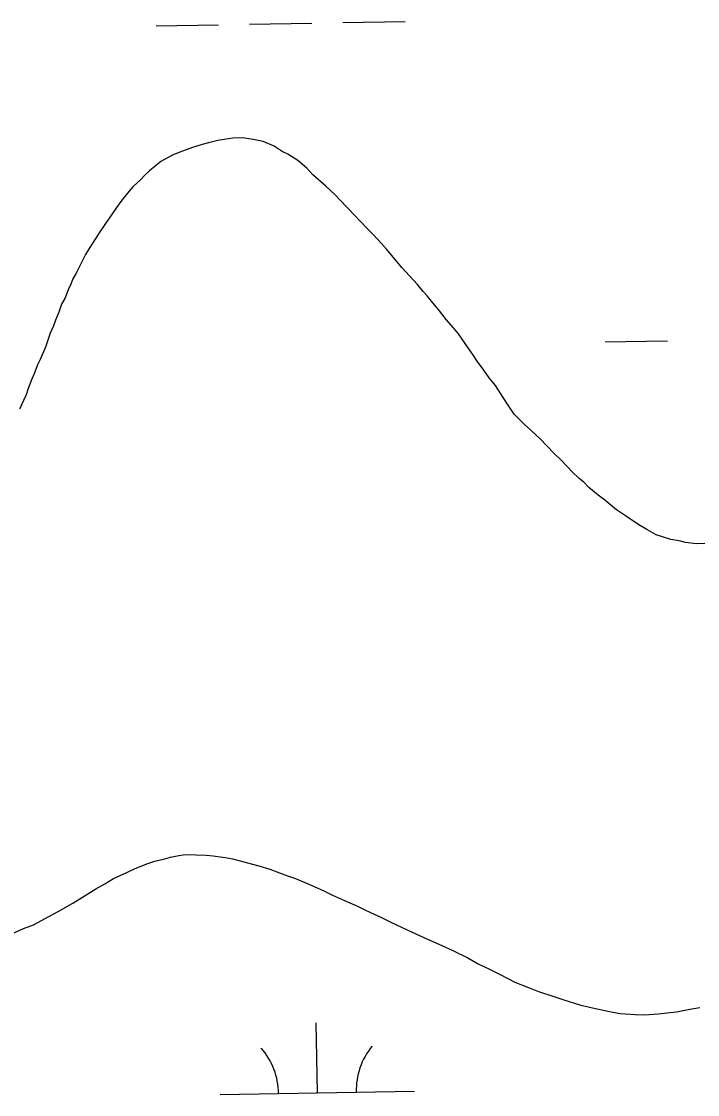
# Model space of a CAD drawing. Extents: x 3892998 to 3931244, y 278583 to 304547.
# Drawn here: x 3922027 to 3922375, y 298387 to 298938 of the extents above; entities that cross this region are included whole.
import ezdxf

# ---------------------------------------------------------------- set-up
doc = ezdxf.new("R2010")
doc.units = 0
doc.layers.add('V-TOPO-SHOR', color=7, linetype='Continuous')
doc.layers.add('V-WETL-SWMP', color=7, linetype='Continuous')

msp = doc.modelspace()

# ---------------------------------------------------------------- linework, layer by layer
at = {"layer": 'V-TOPO-SHOR'}
for points in [[(3922378.5, 298669.85), (3922374.31, 298669.63), (3922368.52, 298670.41), (3922365.32, 298671.14), (3922361.14, 298671.88), (3922353.46, 298674.32), (3922348.7, 298677.02), (3922344.56, 298679.37), (3922338.22, 298683.71), (3922333.14, 298687.06), (3922327.14, 298692.04), (3922323.65, 298694.7), (3922318.92, 298698.68), (3922316.4, 298701.33), (3922313.87, 298703.32), (3922310.4, 298706.63), (3922307.89, 298709.27), (3922304.11, 298713.23), (3922301.28, 298715.87), (3922297.19, 298720.16), (3922294.04, 298723.46), (3922289, 298728.1), (3922285.85, 298731.07), (3922282.69, 298734.05), (3922280.5, 298736.36), (3922277.38, 298740.95), (3922274.9, 298744.88), (3922270.86, 298751.1), (3922267.73, 298755.04), (3922264.92, 298758.98), (3922261.48, 298763.57), (3922259.62, 298766.52), (3922256.82, 298770.46), (3922251.83, 298777.67), (3922249.32, 298780.63), (3922245.56, 298784.91), (3922242.12, 298789.51), (3922239.62, 298792.47), (3922235.86, 298797.07), (3922233.66, 298799.38), (3922230.84, 298803), (3922226.44, 298807.61), (3922222.99, 298811.57), (3922220.17, 298814.86), (3922214.84, 298821.11), (3922212.33, 298824.07), (3922207.93, 298828.69), (3922205.1, 298831.66), (3922201.33, 298835.62), (3922198.5, 298838.59), (3922194.72, 298842.55), (3922190.95, 298846.51), (3922188.44, 298849.15), (3922183.7, 298853.45), (3922177.08, 298859.41), (3922173.94, 298862.71), (3922169.2, 298866.7), (3922164.12, 298870.04), (3922161.25, 298871.4), (3922157.12, 298874.08), (3922151.38, 298876.47), (3922146.25, 298877.56), (3922140.79, 298878.34), (3922135.95, 298878.13), (3922131.42, 298877.6), (3922128.18, 298877.03), (3922123.32, 298875.86), (3922120.08, 298874.97), (3922115.2, 298873.48), (3922108.7, 298871.05), (3922104.79, 298869.54), (3922098.91, 298866.13), (3922092.99, 298861.44), (3922090.68, 298859.24), (3922088.37, 298856.71), (3922084.41, 298853.26), (3922082.42, 298850.73), (3922078.77, 298846.31), (3922076.1, 298842.5)], [(3922076.1, 298842.5), (3922072.76, 298837.75), (3922070.42, 298834.26), (3922067.08, 298829.5), (3922065.07, 298826.33), (3922062.05, 298821.57), (3922060.04, 298818.39), (3922057.67, 298813.61), (3922055.3, 298808.84), (3922053.62, 298805.97), (3922052.58, 298803.1), (3922051.22, 298800.23), (3922049.5, 298795.76), (3922047.82, 298792.9), (3922046.44, 298788.74), (3922044.72, 298784.59), (3922043.68, 298781.71), (3922041.98, 298777.89), (3922039.56, 298770.85), (3922036.82, 298764.47), (3922035.47, 298761.6), (3922033.75, 298757.13), (3922032.38, 298753.94), (3922030.66, 298749.47), (3922029.62, 298746.27), (3922028.26, 298743.4), (3922026.21, 298738.94)], [(3922028.17, 298471.98), (3922033.37, 298473.79), (3922041.21, 298478.11), (3922046.1, 298480.57), (3922053.62, 298484.91), (3922058.53, 298488.01), (3922065.41, 298492.36), (3922069.98, 298494.83), (3922074.56, 298497.62), (3922081.4, 298500.67), (3922085.65, 298502.83), (3922092.15, 298505.25), (3922095.73, 298506.46), (3922100.27, 298507.64), (3922103.83, 298508.52), (3922108.05, 298509.38), (3922111.28, 298509.95), (3922116.76, 298509.82), (3922122.24, 298509.69), (3922125.77, 298509.28), (3922131.88, 298508.48), (3922135.73, 298507.75), (3922139.57, 298506.69), (3922143.42, 298505.63), (3922149.18, 298504.2), (3922154.94, 298502.45), (3922158.46, 298501.08), (3922163.89, 298499.01), (3922168.04, 298497.62), (3922173.79, 298495.23), (3922177.62, 298493.52), (3922183.04, 298491.14), (3922187.18, 298489.1), (3922193.24, 298486.38), (3922199.94, 298483.31), (3922204.08, 298481.28), (3922208.54, 298479.24), (3922212.37, 298477.54), (3922217.15, 298475.16), (3922222.88, 298472.45), (3922230.22, 298469.04), (3922235.64, 298466.66), (3922243.61, 298462.92), (3922249.03, 298460.53), (3922256.68, 298456.8), (3922262.08, 298453.77), (3922267.82, 298451.05), (3922273.24, 298448.35), (3922280.88, 298444.29), (3922287.9, 298441.55), (3922293.01, 298439.49), (3922300.36, 298437.05), (3922306.12, 298435.3), (3922314.76, 298432.52), (3922320.85, 298431.08), (3922329.51, 298429.26), (3922334.96, 298428.16), (3922342.69, 298427.66), (3922347.52, 298427.54), (3922354.62, 298428.01), (3922359.15, 298428.55), (3922364, 298429.07), (3922370.8, 298430.52), (3922375.98, 298431.37)], [(3922020.34, 298468.3), (3922028.17, 298471.98)]]:
    msp.add_lwpolyline(points, dxfattribs=at)
at = {"layer": 'V-WETL-SWMP'}
for p, q in [((3922144.42, 298936.82), (3922176.41, 298937.37)), ((3922192.41, 298937.65), (3922224.41, 298938.2)), ((3922096.43, 298935.99), (3922128.42, 298936.54)), ((3922128.18, 298877.03), (3922123.32, 298875.86)), ((3922131.42, 298877.6), (3922128.18, 298877.03)), ((3922135.95, 298878.13), (3922131.42, 298877.6)), ((3922140.79, 298878.34), (3922135.95, 298878.13)), ((3922146.25, 298877.56), (3922140.79, 298878.34)), ((3922151.38, 298876.47), (3922146.25, 298877.56)), ((3922157.12, 298874.08), (3922151.38, 298876.47)), ((3922108.7, 298871.05), (3922104.79, 298869.54)), ((3922115.2, 298873.48), (3922108.7, 298871.05)), ((3922120.07, 298874.97), (3922115.2, 298873.48)), ((3922123.32, 298875.86), (3922120.07, 298874.97)), ((3922161.25, 298871.4), (3922157.12, 298874.08)), ((3922164.12, 298870.04), (3922161.25, 298871.4)), ((3922098.91, 298866.13), (3922092.99, 298861.44)), ((3922104.79, 298869.54), (3922098.91, 298866.13)), ((3922169.2, 298866.7), (3922164.12, 298870.04)), ((3922173.94, 298862.71), (3922169.2, 298866.7)), ((3922092.99, 298861.44), (3922090.68, 298859.24)), ((3922177.08, 298859.41), (3922173.94, 298862.71)), ((3922088.37, 298856.71), (3922084.41, 298853.26)), ((3922090.68, 298859.24), (3922088.37, 298856.71)), ((3922183.71, 298853.45), (3922177.08, 298859.41)), ((3922082.42, 298850.73), (3922078.77, 298846.31)), ((3922084.41, 298853.26), (3922082.42, 298850.73)), ((3922188.44, 298849.15), (3922183.71, 298853.45)), ((3922190.95, 298846.51), (3922188.44, 298849.15)), ((3922078.77, 298846.31), (3922076.1, 298842.5)), ((3922194.73, 298842.55), (3922190.95, 298846.51)), ((3922072.76, 298837.75), (3922070.42, 298834.26)), ((3922076.1, 298842.5), (3922072.76, 298837.75)), ((3922198.5, 298838.59), (3922194.73, 298842.55)), ((3922201.33, 298835.62), (3922198.5, 298838.59)), ((3922070.42, 298834.26), (3922067.08, 298829.5)), ((3922205.1, 298831.66), (3922201.33, 298835.62)), ((3922067.08, 298829.5), (3922065.07, 298826.33)), ((3922207.93, 298828.69), (3922205.1, 298831.66)), ((3922212.33, 298824.07), (3922207.93, 298828.69)), ((3922062.05, 298821.57), (3922060.04, 298818.39)), ((3922065.07, 298826.33), (3922062.05, 298821.57)), ((3922214.84, 298821.11), (3922212.33, 298824.07)), ((3922220.17, 298814.86), (3922214.84, 298821.11)), ((3922060.04, 298818.39), (3922057.67, 298813.61)), ((3922057.67, 298813.61), (3922055.3, 298808.83)), ((3922222.99, 298811.57), (3922220.17, 298814.86)), ((3922226.44, 298807.61), (3922222.99, 298811.57)), ((3922053.62, 298805.97), (3922052.58, 298803.1)), ((3922055.3, 298808.83), (3922053.62, 298805.97)), ((3922230.84, 298802.99), (3922226.44, 298807.61)), ((3922051.22, 298800.23), (3922049.5, 298795.76)), ((3922052.58, 298803.1), (3922051.22, 298800.23)), ((3922233.66, 298799.38), (3922230.84, 298802.99)), ((3922235.86, 298797.07), (3922233.66, 298799.38)), ((3922049.5, 298795.76), (3922047.82, 298792.9)), ((3922239.62, 298792.47), (3922235.86, 298797.07)), ((3922046.43, 298788.74), (3922044.72, 298784.59)), ((3922047.82, 298792.9), (3922046.43, 298788.74)), ((3922242.12, 298789.51), (3922239.62, 298792.47)), ((3922245.56, 298784.91), (3922242.12, 298789.51)), ((3922044.72, 298784.59), (3922043.69, 298781.71)), ((3922249.32, 298780.63), (3922245.56, 298784.91)), ((3922041.98, 298777.89), (3922039.56, 298770.85)), ((3922043.69, 298781.71), (3922041.98, 298777.89)), ((3922251.83, 298777.67), (3922249.32, 298780.63)), ((3922256.82, 298770.46), (3922251.83, 298777.67)), ((3922327.27, 298773.46), (3922359.27, 298774.01)), ((3922039.56, 298770.85), (3922036.82, 298764.47)), ((3922259.62, 298766.52), (3922256.82, 298770.46)), ((3922261.49, 298763.57), (3922259.62, 298766.52)), ((3922035.46, 298761.6), (3922033.75, 298757.13)), ((3922036.82, 298764.47), (3922035.46, 298761.6)), ((3922264.92, 298758.98), (3922261.49, 298763.57)), ((3922033.75, 298757.13), (3922032.38, 298753.94)), ((3922267.73, 298755.04), (3922264.92, 298758.98)), ((3922270.86, 298751.1), (3922267.73, 298755.04)), ((3922030.66, 298749.47), (3922029.62, 298746.27)), ((3922032.38, 298753.94), (3922030.66, 298749.47)), ((3922274.9, 298744.88), (3922270.86, 298751.1)), ((3922029.62, 298746.27), (3922028.26, 298743.4)), ((3922277.38, 298740.95), (3922274.9, 298744.88)), ((3922028.26, 298743.4), (3922026.21, 298738.94)), ((3922280.49, 298736.36), (3922277.38, 298740.95)), ((3922282.7, 298734.05), (3922280.49, 298736.36)), ((3922285.85, 298731.07), (3922282.7, 298734.05)), ((3922289, 298728.1), (3922285.85, 298731.07)), ((3922294.04, 298723.46), (3922289, 298728.1)), ((3922297.19, 298720.16), (3922294.04, 298723.46)), ((3922301.28, 298715.87), (3922297.19, 298720.16)), ((3922304.11, 298713.23), (3922301.28, 298715.87)), ((3922307.89, 298709.27), (3922304.11, 298713.23)), ((3922310.4, 298706.63), (3922307.89, 298709.27)), ((3922313.87, 298703.32), (3922310.4, 298706.63)), ((3922316.4, 298701.33), (3922313.87, 298703.32)), ((3922318.92, 298698.69), (3922316.4, 298701.33)), ((3922323.65, 298694.7), (3922318.92, 298698.69)), ((3922327.14, 298692.04), (3922323.65, 298694.7)), ((3922333.14, 298687.06), (3922327.14, 298692.04)), ((3922338.22, 298683.72), (3922333.14, 298687.06)), ((3922344.56, 298679.37), (3922338.22, 298683.72)), ((3922348.7, 298677.02), (3922344.56, 298679.37)), ((3922353.46, 298674.32), (3922348.7, 298677.02)), ((3922361.14, 298671.88), (3922353.46, 298674.32)), ((3922365.32, 298671.14), (3922361.14, 298671.88)), ((3922368.52, 298670.41), (3922365.32, 298671.14)), ((3922374.31, 298669.63), (3922368.52, 298670.41)), ((3922378.5, 298669.85), (3922374.31, 298669.63)), ((3922095.73, 298506.46), (3922100.27, 298507.64)), ((3922100.27, 298507.64), (3922103.83, 298508.52)), ((3922103.83, 298508.52), (3922108.05, 298509.38)), ((3922108.05, 298509.38), (3922111.28, 298509.95)), ((3922111.28, 298509.95), (3922116.76, 298509.82)), ((3922116.76, 298509.82), (3922122.24, 298509.68)), ((3922122.24, 298509.68), (3922125.77, 298509.28)), ((3922125.77, 298509.28), (3922131.88, 298508.49)), ((3922131.88, 298508.49), (3922135.73, 298507.75)), ((3922135.73, 298507.75), (3922139.57, 298506.69)), ((3922139.57, 298506.69), (3922143.42, 298505.63)), ((3922081.4, 298500.67), (3922085.65, 298502.83)), ((3922085.65, 298502.83), (3922092.15, 298505.25)), ((3922092.15, 298505.25), (3922095.73, 298506.46)), ((3922143.42, 298505.63), (3922149.18, 298504.2)), ((3922149.18, 298504.2), (3922154.94, 298502.45)), ((3922154.94, 298502.45), (3922158.46, 298501.08)), ((3922069.98, 298494.83), (3922074.56, 298497.62)), ((3922074.56, 298497.62), (3922081.4, 298500.67)), ((3922158.46, 298501.08), (3922163.89, 298499.01)), ((3922163.89, 298499.01), (3922168.04, 298497.62)), ((3922168.04, 298497.62), (3922173.79, 298495.23)), ((3922058.53, 298488.01), (3922065.41, 298492.36)), ((3922065.41, 298492.36), (3922069.98, 298494.83)), ((3922173.79, 298495.23), (3922177.62, 298493.52)), ((3922177.62, 298493.52), (3922183.04, 298491.14)), ((3922183.04, 298491.14), (3922187.18, 298489.1)), ((3922046.1, 298480.57), (3922053.62, 298484.9)), ((3922053.62, 298484.9), (3922058.53, 298488.01)), ((3922187.18, 298489.1), (3922193.24, 298486.38)), ((3922193.24, 298486.38), (3922199.94, 298483.31)), ((3922041.21, 298478.11), (3922046.1, 298480.57)), ((3922199.94, 298483.31), (3922204.08, 298481.28)), ((3922204.08, 298481.28), (3922208.54, 298479.24)), ((3922208.54, 298479.24), (3922212.37, 298477.54)), ((3922028.17, 298471.98), (3922033.37, 298473.79)), ((3922033.37, 298473.79), (3922041.21, 298478.11)), ((3922212.37, 298477.54), (3922217.15, 298475.16)), ((3922217.15, 298475.16), (3922222.88, 298472.45)), ((3922020.34, 298468.3), (3922028.17, 298471.98)), ((3922222.88, 298472.45), (3922230.22, 298469.05)), ((3922230.22, 298469.05), (3922235.64, 298466.66)), ((3922235.64, 298466.66), (3922243.61, 298462.92)), ((3922243.61, 298462.92), (3922249.03, 298460.53)), ((3922249.03, 298460.53), (3922256.68, 298456.8)), ((3922256.68, 298456.8), (3922262.08, 298453.77)), ((3922262.08, 298453.77), (3922267.82, 298451.05)), ((3922267.82, 298451.05), (3922273.24, 298448.35)), ((3922273.24, 298448.35), (3922280.88, 298444.29)), ((3922280.88, 298444.29), (3922287.9, 298441.55)), ((3922287.9, 298441.55), (3922293.01, 298439.49)), ((3922293.01, 298439.49), (3922300.36, 298437.05)), ((3922300.36, 298437.05), (3922306.12, 298435.3)), ((3922306.12, 298435.3), (3922314.76, 298432.52)), ((3922314.76, 298432.52), (3922320.85, 298431.08)), ((3922320.85, 298431.08), (3922329.51, 298429.26)), ((3922364, 298429.08), (3922370.8, 298430.52)), ((3922370.8, 298430.52), (3922375.98, 298431.36)), ((3922329.51, 298429.26), (3922334.96, 298428.16)), ((3922334.96, 298428.16), (3922342.69, 298427.65)), ((3922342.69, 298427.65), (3922347.52, 298427.54)), ((3922347.52, 298427.54), (3922354.62, 298428.01)), ((3922354.62, 298428.01), (3922359.15, 298428.55)), ((3922359.15, 298428.55), (3922364, 298429.08)), ((3922179.34, 298387.42), (3922178.72, 298423.42)), ((3922129.35, 298386.56), (3922229.33, 298388.29))]:
    msp.add_line(p, q, dxfattribs=at)
for centre, start, end in [((3922124.1, 298386.94), 0.2199, 41.7635), ((3922234.57, 298388.85), 140.2199, 181.7635)]:
    msp.add_arc(centre, 35.25, start, end, dxfattribs=at)

doc.saveas('drawing.dxf')
